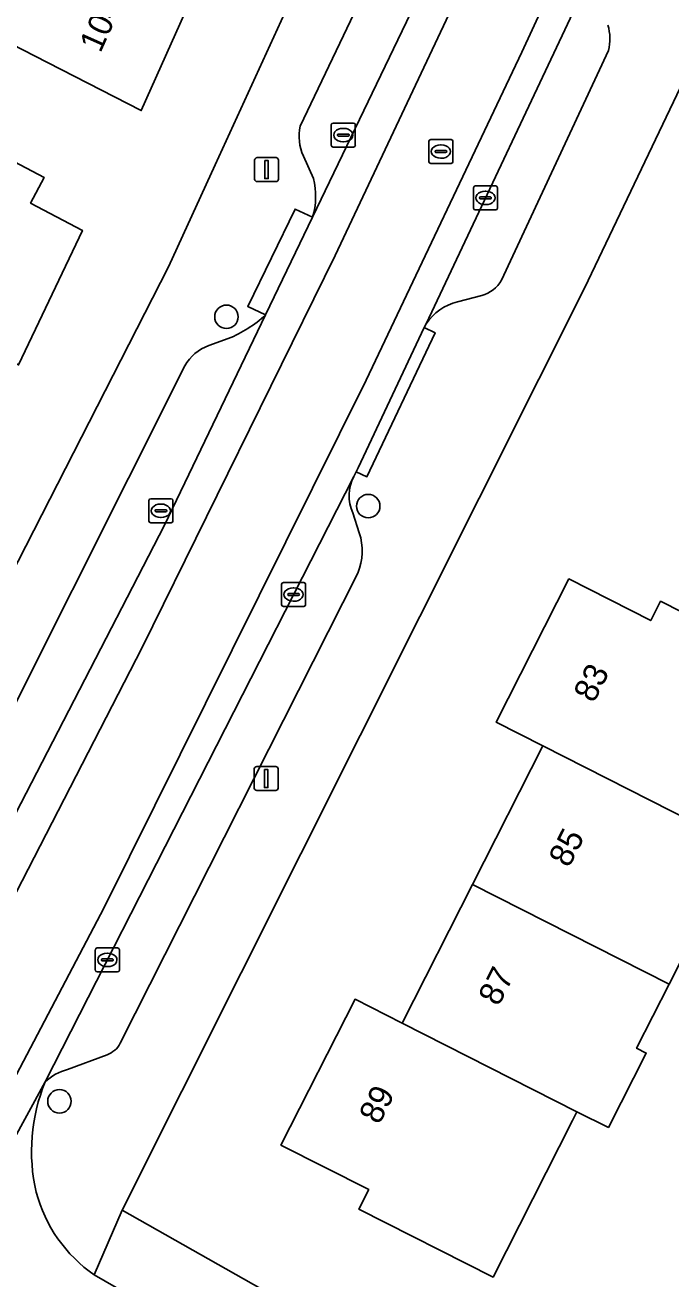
# Model space of a CAD drawing. Extents: x 160349 to 161355, y 381727 to 382854.
# Drawn here: x 160832.4 to 160859.3, y 382258.6 to 382310.9 of the extents above; entities that cross this region are included whole.
import ezdxf

# ---------------------------------------------------------------- set-up
doc = ezdxf.new("R2010")
doc.units = 0
for name, color, linetype in [('IMGEO_Boom', 7, 'Continuous'), ('IMGEO_Erf', 7, 'Continuous'), ('IMGEO_Kolk', 7, 'Continuous'), ('IMGEO_Lichtmast', 7, 'Continuous'), ('IMGEO_Pand', 7, 'Continuous'), ('IMGEO_Pand_nummerreeks', 7, 'Continuous'), ('IMGEO_Parkeervlak_open', 7, 'Continuous'), ('IMGEO_Rijbaan_lokaal_gesloten', 7, 'Continuous'), ('IMGEO_Rijbaan_lokaal_open', 7, 'Continuous'), ('IMGEO_Rioolput', 7, 'Continuous'), ('IMGEO_Voetpad_open', 7, 'Continuous')]:
    doc.layers.add(name, color=color, linetype=linetype)

msp = doc.modelspace()

# ---------------------------------------------------------------- linework, layer by layer
at = {"layer": 'IMGEO_Boom'}
for centre in [(160840.747, 382298.734), (160846.657, 382290.844), (160833.788, 382266.036)]:
    msp.add_circle(centre, 0.489, dxfattribs=at)
at = {"layer": 'IMGEO_Erf'}
for points in [[(160824.349, 382338.702), (160833.629, 382335.048), (160833.951, 382334.904), (160834.033, 382335.087), (160845.996, 382329.75), (160845.721, 382329.134), (160846.726, 382328.686), (160844.607, 382323.937), (160839.877, 382313.337), (160837.197, 382307.331), (160832.747, 382309.61), (160830.326, 382310.85)], [(160828.746, 382282.08), (160838.339, 382300.821), (160840.283, 382305.069), (160844.409, 382314.087)], [(160861.447, 382312.039), (160855.676, 382299.934), (160853.77, 382296.133), (160836.402, 382261.505), (160856.724, 382250)], [(160821.582, 382310.638), (160833.15, 382304.546), (160832.586, 382303.474), (160834.745, 382302.338), (160832.085, 382296.731)], [(160860.645, 382273.768), (160859.196, 382270.913), (160857.844, 382268.249), (160858.245, 382268.045), (160856.67, 382264.944), (160855.353, 382265.595), (160855.17, 382265.236), (160851.857, 382258.708), (160846.265, 382261.546), (160846.675, 382262.353), (160843.021, 382264.208), (160846.107, 382270.288), (160848.07, 382269.292), (160851.003, 382275.069), (160853.937, 382280.848), (160851.989, 382281.837), (160855.019, 382287.807), (160858.43, 382286.075), (160858.84, 382286.881), (160863.299, 382284.617)]]:
    msp.add_lwpolyline(points, dxfattribs=at)
at = {"layer": 'IMGEO_Kolk'}
for p, q in [((160845.118, 382305.883), (160845.118, 382306.735)), ((160845.193, 382306.809), (160846.045, 382306.809)), ((160845.606, 382306.589), (160845.631, 382306.589)), ((160846.119, 382306.735), (160846.119, 382305.883)), ((160845.377, 382306.303), (160845.377, 382306.315)), ((160845.815, 382306.266), (160845.417, 382306.266)), ((160845.42, 382306.352), (160845.818, 382306.352)), ((160845.629, 382306.029), (160845.604, 382306.029)), ((160845.861, 382306.315), (160845.861, 382306.303)), ((160846.045, 382305.809), (160845.193, 382305.809)), ((160851.042, 382303.265), (160851.042, 382304.117)), ((160851.117, 382304.191), (160851.969, 382304.191)), ((160851.53, 382303.971), (160851.555, 382303.971)), ((160852.043, 382304.117), (160852.043, 382303.265)), ((160851.301, 382303.685), (160851.301, 382303.697)), ((160851.739, 382303.648), (160851.341, 382303.648)), ((160851.344, 382303.734), (160851.742, 382303.734)), ((160851.785, 382303.697), (160851.785, 382303.685)), ((160851.969, 382303.191), (160851.117, 382303.191)), ((160851.553, 382303.411), (160851.528, 382303.411)), ((160837.516, 382290.223), (160837.516, 382291.075)), ((160837.591, 382291.149), (160838.443, 382291.149)), ((160838.004, 382290.929), (160838.029, 382290.929)), ((160838.517, 382291.075), (160838.517, 382290.223)), ((160837.775, 382290.643), (160837.775, 382290.655)), ((160838.213, 382290.606), (160837.815, 382290.606)), ((160837.818, 382290.692), (160838.216, 382290.692)), ((160838.027, 382290.369), (160838.002, 382290.369)), ((160838.259, 382290.655), (160838.259, 382290.643)), ((160838.443, 382290.149), (160837.591, 382290.149)), ((160843.045, 382286.733), (160843.045, 382287.585)), ((160843.12, 382287.659), (160843.972, 382287.659)), ((160843.533, 382287.439), (160843.558, 382287.439)), ((160844.046, 382287.585), (160844.046, 382286.733)), ((160843.304, 382287.153), (160843.304, 382287.165)), ((160843.742, 382287.116), (160843.344, 382287.116)), ((160843.347, 382287.202), (160843.745, 382287.202)), ((160843.556, 382286.879), (160843.531, 382286.879)), ((160843.788, 382287.165), (160843.788, 382287.153)), ((160843.972, 382286.659), (160843.12, 382286.659)), ((160835.283, 382271.502), (160835.283, 382272.354)), ((160835.358, 382272.428), (160836.21, 382272.428)), ((160835.771, 382272.208), (160835.796, 382272.208)), ((160836.284, 382272.354), (160836.284, 382271.502)), ((160835.542, 382271.922), (160835.542, 382271.934)), ((160835.98, 382271.885), (160835.582, 382271.885)), ((160835.585, 382271.971), (160835.983, 382271.971)), ((160835.794, 382271.648), (160835.769, 382271.648)), ((160836.026, 382271.934), (160836.026, 382271.922)), ((160836.21, 382271.428), (160835.358, 382271.428))]:
    msp.add_line(p, q, dxfattribs=at)
for points in [[(160845.118, 382305.883), (160845.118, 382306.735)], [(160845.193, 382306.809), (160846.045, 382306.809)], [(160846.119, 382306.735), (160846.119, 382305.883)], [(160846.045, 382305.809), (160845.193, 382305.809)], [(160851.042, 382303.265), (160851.042, 382304.117)], [(160851.117, 382304.191), (160851.969, 382304.191)], [(160852.043, 382304.117), (160852.043, 382303.265)], [(160851.969, 382303.191), (160851.117, 382303.191)], [(160837.516, 382290.223), (160837.516, 382291.075)], [(160837.591, 382291.149), (160838.443, 382291.149)], [(160838.517, 382291.075), (160838.517, 382290.223)], [(160838.443, 382290.149), (160837.591, 382290.149)], [(160843.045, 382286.733), (160843.045, 382287.585)], [(160843.12, 382287.659), (160843.972, 382287.659)], [(160844.046, 382287.585), (160844.046, 382286.733)], [(160843.972, 382286.659), (160843.12, 382286.659)], [(160835.283, 382271.502), (160835.283, 382272.354)], [(160835.358, 382272.428), (160836.21, 382272.428)], [(160836.284, 382272.354), (160836.284, 382271.502)], [(160836.21, 382271.428), (160835.358, 382271.428)]]:
    msp.add_lwpolyline(points, dxfattribs=at)
for centre, radius, start, end in [((160845.195, 382306.733), 0.0765, 91.552, 178.448), ((160845.195, 382306.733), 0.0765, 91.552, 178.448), ((160846.043, 382306.733), 0.0765, 1.552, 88.448), ((160846.043, 382306.733), 0.0765, 1.552, 88.448), ((160845.417, 382306.312), 0.0403, 85.8775, 175.7526), ((160845.414, 382306.302), 0.0366, 178.938, 274.7102), ((160845.818, 382306.309), 0.043, 264.8664, 352.4533), ((160845.822, 382306.314), 0.0386, 1.7309, 96.639), ((160845.195, 382305.885), 0.0765, 181.552, 268.448), ((160845.195, 382305.885), 0.0765, 181.552, 268.448), ((160846.043, 382305.885), 0.0765, 271.552, 358.448), ((160846.043, 382305.885), 0.0765, 271.552, 358.448), ((160851.119, 382304.115), 0.0765, 91.552, 178.448), ((160851.119, 382304.115), 0.0765, 91.552, 178.448), ((160851.967, 382304.115), 0.0765, 1.552, 88.448), ((160851.967, 382304.115), 0.0765, 1.552, 88.448), ((160851.341, 382303.694), 0.0403, 85.8775, 175.7526), ((160851.338, 382303.684), 0.0366, 178.938, 274.7102), ((160851.742, 382303.691), 0.043, 264.8664, 352.4533), ((160851.746, 382303.696), 0.0386, 1.7309, 96.639), ((160851.119, 382303.267), 0.0765, 181.552, 268.448), ((160851.119, 382303.267), 0.0765, 181.552, 268.448), ((160851.967, 382303.267), 0.0765, 271.552, 358.448), ((160851.967, 382303.267), 0.0765, 271.552, 358.448), ((160837.593, 382291.073), 0.0765, 91.552, 178.448), ((160837.593, 382291.073), 0.0765, 91.552, 178.448), ((160838.441, 382291.073), 0.0765, 1.552, 88.448), ((160838.441, 382291.073), 0.0765, 1.552, 88.448), ((160837.815, 382290.652), 0.0403, 85.8775, 175.7526), ((160837.812, 382290.642), 0.0366, 178.938, 274.7102), ((160838.216, 382290.649), 0.043, 264.8664, 352.4533), ((160838.22, 382290.654), 0.0386, 1.7309, 96.639), ((160837.593, 382290.225), 0.0765, 181.552, 268.448), ((160837.593, 382290.225), 0.0765, 181.552, 268.448), ((160838.441, 382290.225), 0.0765, 271.552, 358.448), ((160838.441, 382290.225), 0.0765, 271.552, 358.448), ((160843.122, 382287.583), 0.0765, 91.552, 178.448), ((160843.122, 382287.583), 0.0765, 91.552, 178.448), ((160843.97, 382287.583), 0.0765, 1.552, 88.448), ((160843.97, 382287.583), 0.0765, 1.552, 88.448), ((160843.122, 382286.735), 0.0765, 181.552, 268.448), ((160843.122, 382286.735), 0.0765, 181.552, 268.448), ((160843.344, 382287.162), 0.0403, 85.8775, 175.7526), ((160843.341, 382287.152), 0.0366, 178.938, 274.7102), ((160843.745, 382287.159), 0.043, 264.8664, 352.4533), ((160843.749, 382287.164), 0.0386, 1.7309, 96.639), ((160843.97, 382286.735), 0.0765, 271.552, 358.448), ((160843.97, 382286.735), 0.0765, 271.552, 358.448), ((160835.36, 382272.352), 0.0765, 91.552, 178.448), ((160835.36, 382272.352), 0.0765, 91.552, 178.448), ((160836.208, 382272.352), 0.0765, 1.552, 88.448), ((160836.208, 382272.352), 0.0765, 1.552, 88.448), ((160835.582, 382271.931), 0.0403, 85.8775, 175.7526), ((160835.579, 382271.921), 0.0366, 178.938, 274.7102), ((160835.983, 382271.928), 0.043, 264.8664, 352.4533), ((160835.987, 382271.933), 0.0386, 1.7309, 96.639), ((160835.36, 382271.504), 0.0765, 181.552, 268.448), ((160835.36, 382271.504), 0.0765, 181.552, 268.448), ((160836.208, 382271.504), 0.0765, 271.552, 358.448), ((160836.208, 382271.504), 0.0765, 271.552, 358.448)]:
    msp.add_arc(centre, radius, start, end, dxfattribs=at)
for centre, major_axis, ratio, start_param, end_param in [((160845.605, 382306.309), (-0.387, 0.002), 0.722429, 4.712389, 7.853982), ((160845.63, 382306.309), (-0.39, 0.002), 0.717154, 1.570796, 4.712389), ((160851.529, 382303.691), (-0.387, 0.002), 0.722429, 4.712389, 7.853982), ((160851.554, 382303.691), (-0.39, 0.002), 0.717154, 1.570796, 4.712389), ((160838.003, 382290.649), (-0.387, 0.002), 0.722429, 4.712389, 7.853982), ((160838.028, 382290.649), (-0.39, 0.002), 0.717154, 1.570796, 4.712389), ((160843.532, 382287.159), (-0.387, 0.002), 0.722429, 4.712389, 7.853982), ((160843.557, 382287.159), (-0.39, 0.002), 0.717154, 1.570796, 4.712389), ((160835.77, 382271.928), (-0.387, 0.002), 0.722429, 4.712389, 7.853982), ((160835.795, 382271.928), (-0.39, 0.002), 0.717154, 1.570796, 4.712389)]:
    msp.add_ellipse(centre, major_axis=major_axis, ratio=ratio, start_param=start_param, end_param=end_param, dxfattribs=at)
at = {"layer": 'IMGEO_Lichtmast'}
for p, q in [((160841.923, 382304.469), (160841.923, 382305.269)), ((160841.923, 382305.269), (160841.923, 382304.469)), ((160842.023, 382305.369), (160842.813, 382305.369)), ((160842.813, 382305.369), (160842.023, 382305.369)), ((160842.913, 382305.269), (160842.913, 382304.469)), ((160842.913, 382304.469), (160842.913, 382305.269)), ((160842.813, 382304.369), (160842.023, 382304.369)), ((160842.023, 382304.369), (160842.813, 382304.369)), ((160842.009, 382279.99), (160842.799, 382279.99)), ((160842.799, 382279.99), (160842.009, 382279.99)), ((160841.909, 382279.09), (160841.909, 382279.89)), ((160841.909, 382279.89), (160841.909, 382279.09)), ((160842.899, 382279.89), (160842.899, 382279.09)), ((160842.899, 382279.09), (160842.899, 382279.89)), ((160842.799, 382278.99), (160842.009, 382278.99)), ((160842.009, 382278.99), (160842.799, 382278.99))]:
    msp.add_line(p, q, dxfattribs=at)
for points in [[(160842.343, 382305.244), (160842.493, 382305.244), (160842.493, 382304.494), (160842.343, 382304.494), (160842.343, 382305.244)], [(160842.329, 382279.865), (160842.479, 382279.865), (160842.479, 382279.115), (160842.329, 382279.115), (160842.329, 382279.865)]]:
    msp.add_lwpolyline(points, dxfattribs=at)
for centre, start, end in [((160842.023, 382305.269), 90, 180), ((160842.023, 382305.269), 90, 180), ((160842.813, 382305.269), 0, 90), ((160842.813, 382305.269), 360, 90), ((160842.023, 382304.469), 180, 270), ((160842.023, 382304.469), 180, 270), ((160842.813, 382304.469), 270, 0), ((160842.813, 382304.469), 270, 0), ((160842.009, 382279.89), 90, 180), ((160842.009, 382279.89), 90, 180), ((160842.799, 382279.89), 0, 90), ((160842.799, 382279.89), 360, 90), ((160842.009, 382279.09), 180, 270), ((160842.009, 382279.09), 180, 270), ((160842.799, 382279.09), 270, 0), ((160842.799, 382279.09), 270, 0)]:
    msp.add_arc(centre, 0.1, start, end, dxfattribs=at)
at = {"layer": 'IMGEO_Pand'}
for points in [[(160839.877, 382313.337), (160829.477, 382318.678), (160827.951, 382315.694), (160826.934, 382315.169), (160825.98, 382313.304), (160826.098, 382312.071), (160829.944, 382310.103), (160830.326, 382310.85), (160832.747, 382309.61), (160837.197, 382307.331)], [(160833.15, 382304.546), (160821.582, 382310.638), (160818.559, 382303.797), (160821.622, 382302.222), (160824.135, 382300.929), (160832.085, 382296.731), (160834.745, 382302.338), (160832.586, 382303.474)], [(160864.508, 382284.003), (160863.299, 382284.617), (160858.84, 382286.881), (160858.43, 382286.075), (160855.019, 382287.807), (160851.989, 382281.837), (160853.937, 382280.848), (160861.069, 382277.231), (160861.23, 382277.149), (160861.766, 382276.887), (160864.486, 382275.498), (160864.941, 382276.396), (160864.558, 382276.59), (160865.889, 382279.212), (160866.018, 382279.146), (160866.276, 382279.654), (160865.129, 382280.237), (160866.386, 382282.713), (160866.493, 382282.659), (160866.629, 382282.926)], [(160861.766, 382276.887), (160861.23, 382277.149), (160861.069, 382277.231), (160853.937, 382280.848), (160851.003, 382275.069), (160859.196, 382270.913), (160860.645, 382273.768), (160860.283, 382273.951)], [(160855.353, 382265.595), (160856.67, 382264.944), (160858.245, 382268.045), (160857.844, 382268.249), (160859.196, 382270.913), (160851.003, 382275.069), (160848.07, 382269.292)], [(160855.17, 382265.236), (160855.353, 382265.595), (160848.07, 382269.292), (160846.107, 382270.288), (160843.021, 382264.208), (160846.675, 382262.353), (160846.265, 382261.546), (160851.857, 382258.708)]]:
    msp.add_lwpolyline(points, close=True, dxfattribs=at)
at = {"layer": 'IMGEO_Parkeervlak_open'}
for points in [[(160844.333, 382302.883), (160850.03, 382314.742), (160854.74, 382325.262), (160854.763, 382325.314)], [(160851.702, 382323.208), (160849.243, 382318.052), (160846.821, 382312.974), (160843.818, 382306.679)], [(160856.008, 382313.16), (160849.068, 382298.447)], [(160852.214, 382300.261), (160856.669, 382309.828)], [(160843.956, 382305.435), (160844.382, 382304.505)], [(160850.377, 382299.365), (160851.388, 382299.623)], [(160781.786, 382191.466), (160786.323, 382199.028), (160798.28, 382218.963), (160805.521, 382230.961), (160817.325, 382250.962), (160826.186, 382266.882), (160838.167, 382290.047), (160842.376, 382298.812)], [(160840.826, 382297.826), (160840.011, 382297.54)], [(160839.013, 382296.685), (160829.617, 382277.989), (160823.877, 382267.074), (160820.834, 382261.421), (160816.429, 382253.709), (160815.075, 382251.417), (160814.238, 382250), (160812.776, 382247.525), (160807.918, 382239.299), (160796.693, 382219.912), (160784.85, 382200.156), (160781.859, 382195.236), (160781.646, 382194.422), (160781.963, 382193.031)], [(160846.051, 382292.081), (160833.193, 382266.844)], [(160846.283, 382289.732), (160846.01, 382290.559)], [(160836.323, 382268.454), (160846.219, 382288.048)], [(160834.126, 382267.362), (160835.771, 382267.974)]]:
    msp.add_lwpolyline(points, dxfattribs=at)
for centre, radius, start, end in [((160854.649, 382310.321), 2.079, 346.2719, 15.9853), ((160845.75, 382306.264), 1.976, 167.864, 204.7961), ((160841.375, 382303.784), 3.092, 343.0588, 13.4805), ((160851.046, 382300.919), 1.34, 284.7662, 330.5986), ((160850.991, 382297.097), 2.35, 105.1548, 144.9291), ((160838.892, 382302.577), 5.129, 292.1461, 312.7771), ((160840.663, 382295.769), 1.888, 110.2147, 150.9595), ((160847.654, 382291.276), 1.794, 153.3418, 203.572), ((160844.022, 382288.975), 2.385, 337.1334, 18.5137), ((160835.429, 382268.925), 1.01, 289.7802, 332.238), ((160834.654, 382265.311), 2.118, 104.4456, 133.6324)]:
    msp.add_arc(centre, radius, start, end, dxfattribs=at)
at = {"layer": 'IMGEO_Rijbaan_lokaal_gesloten'}
for points in [[(160870.039, 382363.675), (160863.441, 382345.553), (160862.813, 382344.017), (160858.578, 382333.835), (160856.293, 382328.731), (160854.763, 382325.314), (160854.74, 382325.262), (160850.03, 382314.742), (160844.333, 382302.883), (160842.376, 382298.812), (160838.167, 382290.047), (160826.186, 382266.882), (160817.325, 382250.962), (160805.521, 382230.961), (160798.28, 382218.963), (160786.323, 382199.028)], [(160798.503, 382206.859), (160798.962, 382207.633), (160800.434, 382210.12), (160801.83, 382212.468), (160804.931, 382217.699), (160806.44, 382220.243), (160820.447, 382243.859), (160823.843, 382250), (160824.345, 382250.697), (160824.515, 382250.932), (160833.193, 382266.844), (160846.051, 382292.081), (160846.152, 382292.278), (160846.237, 382292.445), (160848.99, 382298.282), (160849.068, 382298.447), (160856.008, 382313.16), (160856.147, 382313.455), (160858.959, 382319.416), (160859.359, 382320.315), (160867.708, 382339.101), (160867.955, 382339.717), (160869.629, 382343.884), (160875.162, 382358.523)], [(160792.985, 382200.423), (160805.748, 382221.628), (160816.567, 382239.989), (160824.699, 382254.022), (160830.666, 382264.645), (160835.649, 382274.12), (160839.879, 382282.612), (160846.567, 382296.087), (160853.059, 382309.759), (160859.092, 382322.809), (160864.338, 382334.874), (160869.059, 382345.759), (160870.928, 382350.579), (160873.42, 382357.694)], [(160873.42, 382357.694), (160870.928, 382350.579), (160869.059, 382345.759), (160864.338, 382334.874), (160859.092, 382322.809), (160853.059, 382309.759), (160846.567, 382296.087), (160839.879, 382282.612), (160835.649, 382274.12), (160830.666, 382264.645), (160824.699, 382254.022), (160816.567, 382239.989), (160805.748, 382221.628), (160792.985, 382200.423)], [(160784.239, 382192.537), (160812.989, 382240.37), (160826.989, 382265.037), (160837.239, 382284.953), (160845.281, 382301.287), (160850.947, 382313.328), (160862.656, 382339.12), (160868.864, 382355.162)], [(160868.864, 382355.162), (160862.656, 382339.12), (160850.947, 382313.328), (160845.281, 382301.287), (160837.239, 382284.953), (160826.989, 382265.037), (160812.989, 382240.37), (160784.239, 382192.537)]]:
    msp.add_lwpolyline(points, dxfattribs=at)
at = {"layer": 'IMGEO_Rijbaan_lokaal_open'}
for points in [[(160833.193, 382266.844), (160824.515, 382250.932)], [(160900.351, 382221.346), (160887.192, 382229.432), (160869.341, 382239.465), (160866.609, 382241.001), (160863.775, 382242.594), (160860.596, 382244.38), (160850.596, 382250), (160848.027, 382251.444), (160835.239, 382258.802)]]:
    msp.add_lwpolyline(points, dxfattribs=at)
for centre, radius, start, end in [((160840.279, 382263.951), 7.654, 157.7916, 192.8873), ((160838.722, 382263.824), 6.112, 194.9853, 235.2575)]:
    msp.add_arc(centre, radius, start, end, dxfattribs=at)
at = {"layer": 'IMGEO_Rioolput'}
for p, q in [((160849.186, 382305.198), (160849.186, 382306.05)), ((160849.261, 382306.124), (160850.113, 382306.124)), ((160850.187, 382306.05), (160850.187, 382305.198)), ((160849.445, 382305.618), (160849.445, 382305.63)), ((160849.883, 382305.581), (160849.485, 382305.581)), ((160849.488, 382305.667), (160849.886, 382305.667)), ((160849.674, 382305.904), (160849.699, 382305.904)), ((160849.929, 382305.63), (160849.929, 382305.618)), ((160850.113, 382305.124), (160849.261, 382305.124)), ((160849.697, 382305.344), (160849.672, 382305.344))]:
    msp.add_line(p, q, dxfattribs=at)
for points in [[(160849.186, 382305.198), (160849.186, 382306.05)], [(160849.261, 382306.124), (160850.113, 382306.124)], [(160850.187, 382306.05), (160850.187, 382305.198)], [(160850.113, 382305.124), (160849.261, 382305.124)]]:
    msp.add_lwpolyline(points, dxfattribs=at)
for centre, radius, start, end in [((160849.263, 382306.048), 0.0765, 91.552, 178.448), ((160849.263, 382306.048), 0.0765, 91.552, 178.448), ((160850.111, 382306.048), 0.0765, 1.552, 88.448), ((160850.111, 382306.048), 0.0765, 1.552, 88.448), ((160849.485, 382305.627), 0.0403, 85.8775, 175.7526), ((160849.482, 382305.617), 0.0366, 178.938, 274.7102), ((160849.886, 382305.624), 0.043, 264.8664, 352.4533), ((160849.89, 382305.629), 0.0386, 1.7309, 96.639), ((160849.263, 382305.2), 0.0765, 181.552, 268.448), ((160849.263, 382305.2), 0.0765, 181.552, 268.448), ((160850.111, 382305.2), 0.0765, 271.552, 358.448), ((160850.111, 382305.2), 0.0765, 271.552, 358.448)]:
    msp.add_arc(centre, radius, start, end, dxfattribs=at)
for centre, major_axis, ratio, start_param, end_param in [((160849.673, 382305.624), (-0.387, 0.002), 0.722429, 4.712389, 7.853982), ((160849.698, 382305.624), (-0.39, 0.002), 0.717154, 1.570796, 4.712389)]:
    msp.add_ellipse(centre, major_axis=major_axis, ratio=ratio, start_param=start_param, end_param=end_param, dxfattribs=at)
at = {"layer": 'IMGEO_Voetpad_open'}
for points in [[(160835.239, 382258.802), (160836.402, 382261.505), (160853.77, 382296.133), (160855.676, 382299.934), (160861.447, 382312.039), (160872.549, 382337.919), (160872.943, 382338.838), (160873.33, 382339.739), (160873.965, 382341.274), (160873.995, 382341.347), (160880.149, 382356.225)], [(160843.818, 382306.679), (160846.821, 382312.974), (160844.409, 382314.087), (160840.283, 382305.069), (160838.339, 382300.821), (160828.746, 382282.08), (160815.558, 382257.479), (160811.234, 382250), (160794.573, 382221.181), (160772.407, 382184.113), (160770.967, 382181.708)], [(160856.669, 382309.828), (160852.214, 382300.261)], [(160844.382, 382304.505), (160843.956, 382305.435)], [(160842.376, 382298.812), (160841.638, 382299.162), (160843.605, 382303.227), (160844.333, 382302.883)], [(160851.388, 382299.623), (160850.377, 382299.365)], [(160849.068, 382298.447), (160848.99, 382298.282), (160849.443, 382298.072), (160846.605, 382292.068), (160846.152, 382292.278), (160846.051, 382292.081)], [(160840.011, 382297.54), (160840.826, 382297.826)], [(160781.963, 382193.031), (160781.646, 382194.422), (160781.859, 382195.236), (160784.85, 382200.156), (160796.693, 382219.912), (160807.918, 382239.299), (160812.776, 382247.525), (160812.345, 382247.775), (160813.659, 382250), (160814.643, 382251.667), (160815.075, 382251.417), (160816.429, 382253.709), (160820.834, 382261.421), (160823.877, 382267.074), (160829.617, 382277.989), (160839.013, 382296.685)], [(160846.01, 382290.559), (160846.283, 382289.732)], [(160846.219, 382288.048), (160836.323, 382268.454)], [(160835.771, 382267.974), (160834.126, 382267.362)], [(160836.402, 382261.505), (160835.239, 382258.802), (160848.027, 382251.444), (160850.596, 382250), (160860.596, 382244.38), (160861.105, 382245.287), (160864.284, 382243.501), (160863.775, 382242.594), (160866.609, 382241.001), (160867.119, 382241.908), (160869.851, 382240.372), (160869.341, 382239.465), (160887.192, 382229.432)], [(160892.211, 382229.169), (160891.177, 382230.495), (160867.768, 382243.747), (160866.601, 382244.408), (160856.724, 382250), (160836.402, 382261.505)]]:
    msp.add_lwpolyline(points, dxfattribs=at)
for points in [[(160844.333, 382302.883), (160843.605, 382303.227), (160841.638, 382299.162), (160842.376, 382298.812)], [(160848.99, 382298.282), (160846.237, 382292.445), (160846.152, 382292.278), (160846.605, 382292.068), (160849.443, 382298.072)]]:
    msp.add_lwpolyline(points, close=True, dxfattribs=at)
for centre, radius, start, end in [((160854.649, 382310.321), 2.079, 346.2719, 15.9853), ((160845.75, 382306.264), 1.976, 167.864, 204.7961), ((160841.375, 382303.784), 3.092, 343.0588, 13.4805), ((160851.046, 382300.919), 1.34, 284.7662, 330.5986), ((160850.991, 382297.097), 2.35, 105.1548, 144.9291), ((160838.892, 382302.577), 5.129, 292.1461, 312.7771), ((160840.663, 382295.769), 1.888, 110.2147, 150.9595), ((160847.654, 382291.276), 1.794, 153.3418, 203.572), ((160844.022, 382288.975), 2.385, 337.1334, 18.5137), ((160835.429, 382268.925), 1.01, 289.7802, 332.238), ((160834.654, 382265.311), 2.118, 104.4456, 133.6324), ((160840.279, 382263.951), 7.654, 157.7916, 192.8873), ((160838.722, 382263.824), 6.112, 194.9853, 235.2575)]:
    msp.add_arc(centre, radius, start, end, dxfattribs=at)

# ---------------------------------------------------------------- texts
at = {"layer": 'IMGEO_Pand_nummerreeks'}
for s, rotation, p in [('104A', 65.9532, (160835.496, 382309.702)), ('83', 63.0884, (160856.056, 382282.602)), ('85', 63.0827, (160855.021, 382275.737)), ('87', 63.083, (160852.087, 382269.959)), ('89', 63.0884, (160847.115, 382265.027))]:
    msp.add_text(s, height=1, rotation=rotation, dxfattribs=at).set_placement(p)

doc.saveas('drawing.dxf')
